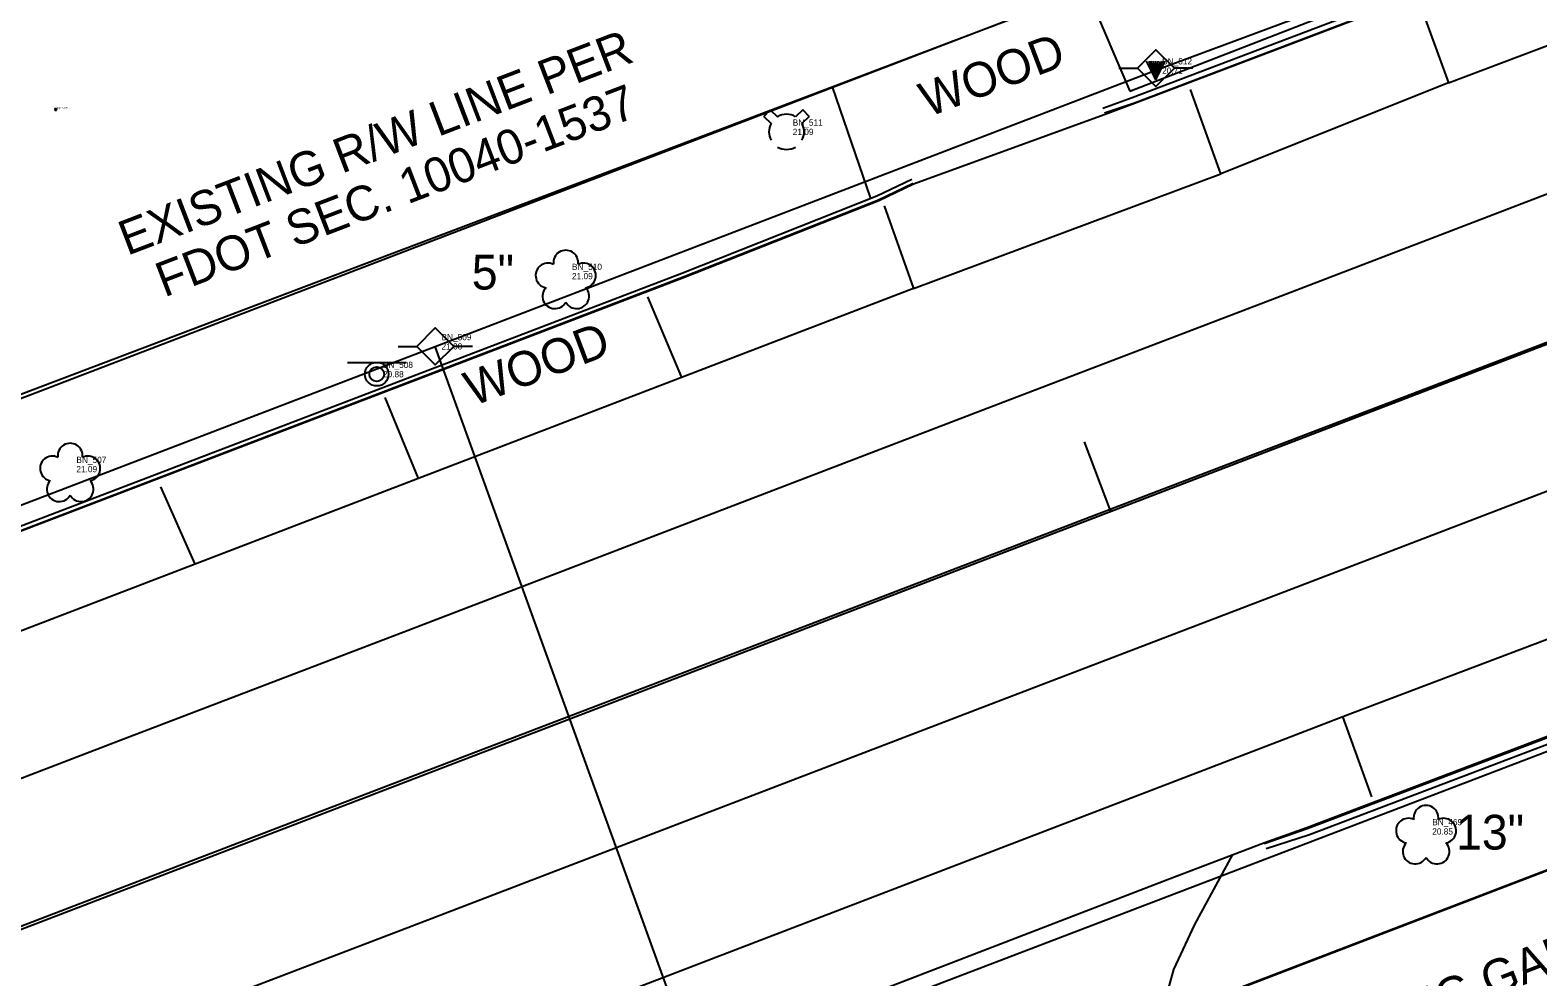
# Model space of a CAD drawing. Extents: x 509744 to 512285, y 1314862 to 1316822.
# Drawn here: x 509949 to 510070.6, y 1315204 to 1315280.4 of the extents above; entities that cross this region are included whole.
import ezdxf

# ---------------------------------------------------------------- set-up
doc = ezdxf.new("R2010")
doc.units = 0
for name, color, linetype in [('BaselineSurvey', 7, 'Continuous'), ('CGBack_ep', 7, 'Continuous'), ('CGFace_ep', 7, 'Continuous'), ('Driveway_ep', 7, 'Continuous'), ('ElecAer_ep', 7, 'Continuous'), ('FireHydrant_ep', 7, 'Continuous'), ('GroundShot_ep', 7, 'Continuous'), ('LaneLine_ep', 7, 'Continuous'), ('PavtAsphalt_ep', 7, 'Continuous'), ('PavtAsphaltCrown_ep', 7, 'Continuous'), ('PavtBreak_ep', 7, 'Continuous'), ('PMRK_ep', 7, 'Continuous'), ('PoleElec_ep', 7, 'Continuous'), ('PoleElecT_ep', 7, 'Continuous'), ('RWLine_ep', 7, 'Continuous'), ('SidewalkBack_ep', 7, 'Continuous'), ('SidewalkFront_ep', 7, 'Continuous'), ('SignSingle_ep', 7, 'Continuous'), ('TextElevLabel', 7, 'Continuous'), ('TextNotes', 7, 'Continuous'), ('TextPtLabel', 7, 'Continuous'), ('TextTopoLabel_ep', 7, 'Continuous'), ('TextUtilLabel_ep', 7, 'Continuous'), ('Tree_ep', 7, 'Continuous')]:
    doc.layers.add(name, color=color, linetype=linetype)

msp = doc.modelspace()

# ---------------------------------------------------------------- linework, layer by layer
at = {"layer": 'BaselineSurvey'}
for p, q in [((509756.06, 1315134.11), (510956.77, 1315594.74)), ((510036.15, 1315241.56), (510034.01, 1315247.16))]:
    msp.add_line(p, q, dxfattribs=at)
at = {"layer": 'CGBack_ep'}
for points in [[(510048.65, 1315214.37), (510052.15, 1315215.49), (510084.86, 1315227.92), (510117.54, 1315240.44), (510150.21, 1315252.99), (510182.91, 1315265.49), (510215.56, 1315278.09), (510256.67, 1315294.04), (510261.59, 1315295.67)], [(510035.48, 1315274.1), (510037.87, 1315274.94), (510056.57, 1315282.04), (510060.8, 1315283.58)], [(509898.35, 1315221.32), (509902.31, 1315222.85), (509911.63, 1315226.46), (509934.29, 1315235.06), (509936.16, 1315235.77), (510001.54, 1315260.77), (510017.28, 1315267.01), (510020.08, 1315268.35)]]:
    msp.add_lwpolyline(points, dxfattribs=at)
at = {"layer": 'CGFace_ep'}
for points in [[(510048.5, 1315214.77), (510051.96, 1315215.98), (510084.68, 1315228.38), (510117.37, 1315240.89), (510150.05, 1315253.42), (510182.74, 1315265.91), (510215.41, 1315278.48), (510256.53, 1315294.41), (510261.44, 1315296.04)], [(510035.63, 1315273.71), (510038.04, 1315274.51), (510056.73, 1315281.61), (510060.97, 1315283.15)], [(509898.48, 1315220.97), (509902.43, 1315222.53), (509911.76, 1315226.14), (509934.41, 1315234.75), (509936.28, 1315235.46), (510001.66, 1315260.47), (510017.4, 1315266.7), (510020.2, 1315268.04)]]:
    msp.add_lwpolyline(points, dxfattribs=at)
at = {"layer": 'Driveway_ep'}
for p, q in [((510034.18, 1315283.6), (510037.67, 1315275.47)), ((510013.66, 1315275.82), (510016.77, 1315266.81))]:
    msp.add_line(p, q, dxfattribs=at)
for points in [[(510013.66, 1315275.82), (510022.72, 1315279.25), (510034.18, 1315283.6)], [(510045.95, 1315213.87), (510042.88, 1315208.24), (510041.2, 1315204.61), (510040.15, 1315200.82), (510039.82, 1315199.43), (510039.38, 1315196.98), (510039.15, 1315194.45), (510039.15, 1315191.96), (510039.43, 1315189.47), (510039.89, 1315187.01), (510040.04, 1315186.57), (510042.06, 1315181.2), (510046.67, 1315169.38)]]:
    msp.add_lwpolyline(points, dxfattribs=at)
at = {"layer": 'ElecAer_ep'}
msp.add_line((510002.91, 1315196.03), (509981.67, 1315254.87), dxfattribs=at)
for points in [[(509905.68, 1315225.77), (509981.67, 1315254.87), (510039.68, 1315277.12), (510060.9, 1315285.03), (510142.68, 1315316.01), (510220.69, 1315346.3), (510305.3, 1315378.72)], [(510322.54, 1315318.27), (510002.91, 1315196.03), (509851.1, 1315137.82), (509841.44, 1315118.67)]]:
    msp.add_lwpolyline(points, dxfattribs=at)
at = {"layer": 'FireHydrant_ep'}
for p, q in [((510008.16, 1315273.43), (510008.68, 1315273.96)), ((510008.16, 1315273.43), (510008.74, 1315272.86)), ((510008.68, 1315273.96), (510009.27, 1315273.4)), ((510011.29, 1315273.96), (510010.71, 1315273.4)), ((510011.81, 1315273.42), (510011.23, 1315272.86)), ((510011.81, 1315273.42), (510011.29, 1315273.96))]:
    msp.add_line(p, q, dxfattribs=at)
for start, end in [(59.4735, 120.5265), (151.2674, 208.7326), (331.2674, 28.7326), (239.4735, 300.5265)]:
    msp.add_arc((510009.99, 1315272.18), 1.42, start, end, dxfattribs=at)
at = {"layer": 'GroundShot_ep'}
for p, q in [((509951.19, 1315273.99), (509950.94, 1315273.99)), ((509951.06, 1315273.86), (509951.06, 1315274.11))]:
    msp.add_line(p, q, dxfattribs=at)
at = {"layer": 'LaneLine_ep'}
for points in [[(509801.94, 1315163.33), (509830.5, 1315174.89), (509840.8, 1315179.07), (509862.75, 1315187.27), (509886.1, 1315196.21), (509909.44, 1315205.16), (509932.79, 1315214.1), (509956.13, 1315223.04), (509979.48, 1315231.99), (510002.82, 1315240.93), (510026.17, 1315249.88), (510049.51, 1315258.82), (510072.86, 1315267.76), (510096.2, 1315276.71), (510119.55, 1315285.65), (510142.89, 1315294.59), (510166.24, 1315303.54), (510189.58, 1315312.48), (510212.93, 1315321.43), (510236.28, 1315330.37), (510259.62, 1315339.31), (510282.97, 1315348.26), (510321.99, 1315363.21), (510321.99, 1315363.21)], [(510329.98, 1315342.27), (510306.63, 1315333.33), (510283.28, 1315324.38), (510259.94, 1315315.44), (510236.59, 1315306.49), (510213.25, 1315297.55), (510189.9, 1315288.61), (510166.56, 1315279.66), (510143.21, 1315270.72), (510119.87, 1315261.77), (510096.52, 1315252.83), (510073.18, 1315243.89), (510049.83, 1315234.94), (510026.49, 1315226), (510003.14, 1315217.05), (509979.8, 1315208.11), (509956.45, 1315199.17), (509933.11, 1315190.22), (509909.76, 1315181.28), (509886.41, 1315172.33), (509863.07, 1315163.39), (509839.72, 1315154.44), (509808.5, 1315142.48)]]:
    msp.add_lwpolyline(points, dxfattribs=at)
at = {"layer": 'PavtAsphalt_ep'}
for points in [[(509813.54, 1315124.7), (509825.63, 1315129.33), (509831.05, 1315131.4), (509839.29, 1315134.57), (509846.77, 1315137.41), (509851.43, 1315139.22), (509884.12, 1315151.73), (509916.79, 1315164.27), (509949.48, 1315176.78), (509972.49, 1315185.69), (509979.45, 1315188.33), (509991.92, 1315193.07), (509994.8, 1315194.13), (510004.91, 1315198.06), (510008.04, 1315199.27), (510040.7, 1315211.86), (510048.47, 1315214.83), (510051.93, 1315216.06), (510084.65, 1315228.47), (510117.34, 1315240.98), (510150.02, 1315253.51), (510182.71, 1315266), (510215.38, 1315278.54), (510256.49, 1315294.51)], [(509795.54, 1315181.68), (509823.57, 1315192.37), (509851.54, 1315203.21), (509879.77, 1315213.92), (509882.21, 1315214.78), (509897.17, 1315220.45), (509898.49, 1315220.94), (509902.45, 1315222.47), (509911.78, 1315226.07), (509934.43, 1315234.7), (509936.3, 1315235.41), (510001.68, 1315260.42), (510017.42, 1315266.65), (510020.22, 1315267.99), (510035.67, 1315273.6), (510038.05, 1315274.49), (510056.74, 1315281.59), (510060.98, 1315283.13), (510065.65, 1315284.92), (510070.27, 1315286.82), (510080.38, 1315290.73)]]:
    msp.add_lwpolyline(points, dxfattribs=at)
at = {"layer": 'PavtAsphaltCrown_ep'}
msp.add_lwpolyline([(509805.49, 1315153.45), (509828.83, 1315162.39), (509852.18, 1315171.33), (509875.53, 1315180.26), (509898.87, 1315189.2), (509922.22, 1315198.14), (509945.57, 1315207.08), (509968.92, 1315216.02), (509992.26, 1315224.96), (510015.61, 1315233.9), (510038.96, 1315242.84), (510062.31, 1315251.77), (510085.65, 1315260.71), (510109, 1315269.65), (510132.35, 1315278.59), (510155.69, 1315287.53), (510179.04, 1315296.47), (510202.39, 1315305.41), (510225.74, 1315314.35), (510249.08, 1315323.28), (510272.43, 1315332.22), (510295.78, 1315341.16), (510319.13, 1315350.1), (510325.99, 1315352.73)], dxfattribs=at)
at = {"layer": 'PavtBreak_ep'}
for p, q in [((510063.35, 1315276.14), (510089.5, 1315285.97)), ((510020.23, 1315259.54), (510045.01, 1315268.8))]:
    msp.add_line(p, q, dxfattribs=at)
msp.add_lwpolyline([(509956.9, 1315187.39), (509980.24, 1315196.35), (510003.58, 1315205.32), (510026.92, 1315214.28), (510050.25, 1315223.25), (510054.84, 1315225.01)], dxfattribs=at)
at = {"layer": 'PMRK_ep'}
for p, q in [((510001.55, 1315252.37), (509998.81, 1315258.87)), ((509980.31, 1315244.22), (509977.64, 1315250.76)), ((509962.31, 1315237.31), (509959.53, 1315243.53))]:
    msp.add_line(p, q, dxfattribs=at)
for points in [[(510060.96, 1315282.69), (510063.35, 1315276.14)], [(510063.35, 1315276.14), (510045.01, 1315268.8)], [(510045.01, 1315268.8), (510042.56, 1315275.61)], [(510017.86, 1315266.21), (510020.23, 1315259.54)], [(510020.23, 1315259.54), (509917.66, 1315220.17)], [(510054.84, 1315225.01), (510088.36, 1315237.71)], [(510057.18, 1315218.54), (510054.84, 1315225.01)]]:
    msp.add_lwpolyline(points, dxfattribs=at)
at = {"layer": 'PoleElec_ep'}
for p, q in [((509978.68, 1315254.87), (509980.18, 1315254.87)), ((509984.66, 1315254.87), (509983.16, 1315254.87))]:
    msp.add_line(p, q, dxfattribs=at)
msp.add_lwpolyline([(509980.18, 1315254.87), (509981.67, 1315256.36), (509983.16, 1315254.87), (509981.67, 1315253.38), (509980.18, 1315254.87)], dxfattribs=at)
at = {"layer": 'PoleElecT_ep'}
for p, q in [((510036.78, 1315277.32), (510038.28, 1315277.32)), ((510039.77, 1315276.37), (510039.02, 1315277.87)), ((510039.77, 1315276.37), (510039.22, 1315277.87)), ((510039.77, 1315276.37), (510039.39, 1315277.87)), ((510039.77, 1315276.37), (510039.59, 1315277.87)), ((510039.77, 1315276.37), (510040.51, 1315277.87)), ((510039.77, 1315276.37), (510040.13, 1315277.87)), ((510039.77, 1315276.37), (510040.31, 1315277.87)), ((510039.77, 1315276.37), (510039.95, 1315277.87)), ((510039.77, 1315276.37), (510039.77, 1315277.87)), ((510042.76, 1315277.32), (510041.26, 1315277.32))]:
    msp.add_line(p, q, dxfattribs=at)
msp.add_lwpolyline([(510038.28, 1315277.32), (510039.77, 1315278.81), (510041.26, 1315277.32), (510039.77, 1315275.83), (510038.28, 1315277.32)], dxfattribs=at)
at = {"layer": 'RWLine_ep'}
for p, q in [((509788.71, 1315189.47), (510457.4, 1315446.01)), ((509817.13, 1315115.31), (510540.74, 1315392.41))]:
    msp.add_line(p, q, dxfattribs=at)
at = {"layer": 'SidewalkBack_ep'}
for points in [[(510047.26, 1315169.62), (510042.65, 1315181.45), (510040.63, 1315186.81), (510040.5, 1315187.1), (510040.03, 1315189.56), (510039.81, 1315191.94), (510039.81, 1315194.44), (510040.01, 1315196.79), (510040.45, 1315199.27), (510040.81, 1315200.88), (510064.15, 1315209.84), (510087.49, 1315218.79), (510110.83, 1315227.75), (510134.17, 1315236.71), (510157.51, 1315245.66), (510180.85, 1315254.62), (510204.2, 1315263.57), (510227.54, 1315272.53), (510250.88, 1315281.48), (510274.22, 1315290.44), (510277.93, 1315291.86)], [(509893.12, 1315256.43), (509902.12, 1315233.52), (509905.84, 1315234.93), (509929.22, 1315243.8), (509952.59, 1315252.66), (509975.97, 1315261.53), (509999.35, 1315270.39), (510013.66, 1315275.82)]]:
    msp.add_lwpolyline(points, dxfattribs=at)
at = {"layer": 'SidewalkFront_ep'}
msp.add_lwpolyline([(510037.67, 1315275.47), (510056.32, 1315282.69), (510060.53, 1315284.3)], dxfattribs=at)
at = {"layer": 'SignSingle_ep'}
msp.add_line((509974.58, 1315253.58), (509979.33, 1315253.58), dxfattribs=at)
for radius in [0.95, 0.594]:
    msp.add_circle((509976.95, 1315252.63), radius, dxfattribs=at)
at = {"layer": 'Tree_ep'}
for centre, start, end in [((509992.19, 1315261.63), 352.1546, 187.8454), ((509990.76, 1315260.59), 64.1546, 259.8454), ((509993.62, 1315260.59), 280.1546, 115.8454), ((509991.31, 1315258.92), 136.1546, 331.8454), ((509993.07, 1315258.92), 208.1546, 43.8454), ((509952.23, 1315246.06), 352.1546, 187.8454), ((509950.8, 1315245.02), 64.1546, 259.8454), ((509953.66, 1315245.02), 280.1546, 115.8454), ((509951.35, 1315243.35), 136.1546, 331.8454), ((509953.11, 1315243.35), 208.1546, 43.8454), ((510061.55, 1315216.84), 352.1546, 187.8454), ((510060.13, 1315215.8), 64.1546, 259.8454), ((510062.98, 1315215.8), 280.1546, 115.8454), ((510060.67, 1315214.12), 136.1546, 331.8454), ((510062.44, 1315214.12), 208.1546, 43.8454)]:
    msp.add_arc(centre, 1, start, end, dxfattribs=at)

# ---------------------------------------------------------------- texts
at = {"layer": 'TextElevLabel'}
for s, height, p in [('20.71', 0.5, (510040.27, 1315276.87)), ('21.71', 0.1, (509951.16, 1315273.94)), ('21.09', 0.5, (510010.49, 1315271.93)), ('21.09', 0.5, (509992.69, 1315260.29)), ('21.00', 0.5, (509982.17, 1315254.62)), ('20.88', 0.5, (509977.45, 1315252.38)), ('21.09', 0.5, (509952.73, 1315244.72)), ('20.85', 0.5, (510062.05, 1315215.49))]:
    msp.add_text(s, height=height, dxfattribs=at).set_placement(p)
at = {"layer": 'TextNotes'}
for s, p in [('EXISTING R/W LINE PER', (509956.83, 1315262.17)), ('FDOT SEC. 10040-1537', (509959.82, 1315258.81))]:
    msp.add_text(s, height=2.8, rotation=20.9539, dxfattribs=at).set_placement(p)
at = {"layer": 'TextPtLabel'}
for s, height, p in [('BN_512', 0.5, (510040.27, 1315277.62)), ('DEFAULT_850', 0.1, (509951.16, 1315274.09)), ('BN_511', 0.5, (510010.49, 1315272.68)), ('BN_510', 0.5, (509992.69, 1315261.04)), ('BN_509', 0.5, (509982.17, 1315255.37)), ('BN_508', 0.5, (509977.45, 1315253.13)), ('BN_507', 0.5, (509952.73, 1315245.47)), ('BN_469', 0.5, (510062.05, 1315216.24))]:
    msp.add_text(s, height=height, dxfattribs=at).set_placement(p)
at = {"layer": 'TextTopoLabel_ep'}
for s, p in [('5"', (509984.61, 1315259.46)), ('13"', (510063.97, 1315214.28))]:
    msp.add_text(s, height=2.8, dxfattribs=at).set_placement(p)
msp.add_text('PARKING GARAGE FEES', height=2.8, rotation=21.2365, dxfattribs=at).set_placement((510049.97, 1315195.78))
at = {"layer": 'TextUtilLabel_ep'}
for p in [(510021.4, 1315273.34), (509984.7, 1315250.02)]:
    msp.add_text('WOOD', height=2.8, rotation=20.7738, dxfattribs=at).set_placement(p)

doc.saveas('drawing.dxf')
